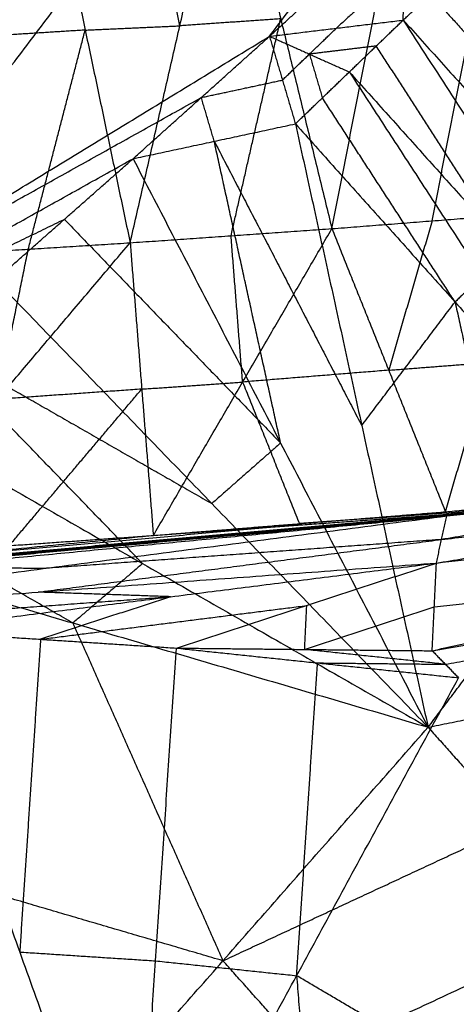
# Model space of a CAD drawing. Header units: millimetres. Extents: x -106 to 110, y -96 to 120.
# Tile 624 of 656: x 68.26 to 70.36, y -67.39 to -62.63. Entities that reach past the tile are written whole.
import ezdxf

# ---------------------------------------------------------------- set-up
doc = ezdxf.new("R2010")
doc.units = ezdxf.units.MM
doc.header["$MEASUREMENT"] = 0
doc.layers.add('Default', color=7, linetype='Continuous', true_color=0x000000)

msp = doc.modelspace()

# ---------------------------------------------------------------- linework, layer by layer
at = {"layer": 'Default'}
for points in [[(65.2238, -65.3034, 12.0172), (68.8575, -62.01, 12.0172), (72.4912, -58.7166, 12.0172)], [(69.462, -62.7151, 12.4242), (70.9766, -60.7159, 12.2207), (72.4912, -58.7166, 12.0172)], [(69.7635, -63.6444, 8.2961), (69.9668, -62.6087, 7.4002), (70.1701, -61.573, 6.5042)], [(70.1701, -61.573, 6.5042), (70.4508, -62.5709, 7.5803), (70.7315, -63.5688, 8.6564)], [(68.7892, -63.7126, 7.9468), (69.0291, -62.6646, 7.0604), (69.2691, -61.6166, 6.1741)], [(69.0291, -62.6646, 7.0604), (68.9206, -62.1508, 6.538), (68.812, -61.637, 6.0155)], [(69.2691, -61.6166, 6.1741), (69.5163, -62.6305, 7.2351), (69.7635, -63.6444, 8.2961)], [(67.8055, -63.7747, 7.6075), (68.0802, -62.7161, 6.7322), (68.3549, -61.6574, 5.857)], [(68.3549, -61.6574, 5.857), (68.5721, -62.685, 6.9019), (68.7892, -63.7126, 7.9468)], [(67.3429, -64.0092, 12.2207), (68.1002, -63.0096, 12.1189), (68.8575, -62.01, 12.0172)], [(69.462, -62.7151, 12.4242), (69.7888, -62.4165, 12.4242), (70.1155, -62.1178, 12.4242)], [(69.462, -62.7151, 12.4242), (69.7888, -62.4165, 12.4242), (70.1155, -62.1178, 12.4242)], [(70.108, -62.6367, 12.6176), (70.1118, -62.3773, 12.5209), (70.1155, -62.1178, 12.4242)], [(70.1118, -62.3773, 12.5209), (69.9484, -62.5266, 12.5209), (69.785, -62.6759, 12.5209)], [(70.108, -62.6367, 12.6176), (70.2391, -62.5124, 12.6162), (70.3701, -62.3882, 12.6148)], [(70.2391, -62.5124, 12.6162), (70.6047, -62.919, 12.8577), (70.9704, -63.3257, 13.0991)], [(70.2475, -63.6066, 8.4762), (70.3491, -63.0887, 8.0283), (70.4508, -62.5709, 7.5803)], [(69.5163, -62.6305, 7.2351), (69.2727, -62.6476, 7.1478), (69.0291, -62.6646, 7.0604)], [(69.2763, -63.6785, 8.1214), (69.3963, -63.1545, 7.6783), (69.5163, -62.6305, 7.2351)], [(69.462, -62.7151, 12.4242), (69.785, -62.6759, 12.5209), (70.108, -62.6367, 12.6176)], [(69.8476, -62.8872, 12.6225), (69.9778, -62.7619, 12.6201), (70.108, -62.6367, 12.6176)], [(70.108, -62.6367, 12.6176), (70.728, -63.5978, 13.104), (71.348, -64.559, 13.5903)], [(70.108, -62.6367, 12.6176), (70.8393, -63.4499, 13.1005), (71.5706, -64.2631, 13.5834)], [(68.5721, -62.685, 6.9019), (68.3261, -62.7005, 6.8171), (68.0802, -62.7161, 6.7322)], [(68.2974, -63.7436, 7.7771), (68.4347, -63.2143, 7.3395), (68.5721, -62.685, 6.9019)], [(68.5721, -62.685, 6.9019), (68.8006, -62.6748, 6.9811), (69.0291, -62.6646, 7.0604)], [(69.6548, -62.8011, 12.5234), (69.7199, -62.7385, 12.5221), (69.785, -62.6759, 12.5209)], [(65.2238, -65.3034, 12.0172), (67.3429, -64.0092, 12.2207), (69.462, -62.7151, 12.4242)], [(68.8033, -63.3065, 12.4242), (69.1327, -63.0108, 12.4242), (69.462, -62.7151, 12.4242)], [(68.8033, -63.3065, 12.4242), (69.1327, -63.0108, 12.4242), (69.462, -62.7151, 12.4242)], [(69.462, -62.7151, 12.4242), (69.5246, -62.9265, 12.5262), (69.5872, -63.138, 12.6281)], [(69.462, -62.7151, 12.4242), (69.6548, -62.8011, 12.5234), (69.8476, -62.8872, 12.6225)], [(69.9778, -62.7619, 12.6201), (69.8163, -62.7815, 12.5717), (69.6548, -62.8011, 12.5234)], [(70.5978, -63.7231, 13.1064), (70.2878, -63.2425, 12.8632), (69.9778, -62.7619, 12.6201)], [(69.5246, -62.9265, 12.5262), (69.5897, -62.8638, 12.5248), (69.6548, -62.8011, 12.5234)], [(69.6548, -62.8011, 12.5234), (69.6861, -62.9069, 12.5743), (69.7174, -63.0126, 12.6253)], [(69.5872, -63.138, 12.6281), (69.7174, -63.0126, 12.6253), (69.8476, -62.8872, 12.6225)], [(69.8476, -62.8872, 12.6225), (70.4885, -63.8734, 13.1123), (71.1293, -64.8597, 13.6021)], [(69.8476, -62.8872, 12.6225), (70.5978, -63.7231, 13.1064), (71.348, -64.559, 13.5903)], [(69.1327, -63.0108, 12.4242), (69.3286, -62.9687, 12.4752), (69.5246, -62.9265, 12.5262)], [(67.3429, -64.0092, 12.2207), (68.2378, -63.51, 12.3225), (69.1327, -63.0108, 12.4242)], [(69.1953, -63.2223, 12.5262), (69.164, -63.1165, 12.4752), (69.1327, -63.0108, 12.4242)], [(70.3583, -63.9988, 13.1151), (70.0379, -63.5057, 12.8702), (69.7174, -63.0126, 12.6253)], [(68.8033, -63.3065, 12.4242), (69.1953, -63.2223, 12.5262), (69.5872, -63.138, 12.6281)], [(69.5872, -63.138, 12.6281), (69.9076, -64.5957, 13.1425), (70.228, -66.0534, 13.6569)], [(69.5872, -63.138, 12.6281), (70.3583, -63.9988, 13.1151), (71.1293, -64.8597, 13.6021)], [(69.1953, -63.2223, 12.5262), (69.5514, -63.909, 12.8343), (69.9076, -64.5957, 13.1425)], [(69.5157, -64.68, 13.0406), (69.3555, -63.9511, 12.7834), (69.1953, -63.2223, 12.5262)], [(65.2238, -65.3034, 12.0172), (67.0135, -64.305, 12.2207), (68.8033, -63.3065, 12.4242)], [(68.1394, -63.8922, 12.4242), (68.4714, -63.5994, 12.4242), (68.8033, -63.3065, 12.4242)], [(68.1394, -63.8922, 12.4242), (68.4714, -63.5994, 12.4242), (68.8033, -63.3065, 12.4242)], [(68.8033, -63.3065, 12.4242), (69.5157, -64.68, 13.0406), (70.228, -66.0534, 13.6569)], [(67.0135, -64.305, 12.2207), (67.7425, -63.9522, 12.3225), (68.4714, -63.5994, 12.4242)], [(68.4714, -63.5994, 12.4242), (68.9935, -64.1397, 12.7324), (69.5157, -64.68, 13.0406)], [(69.7635, -63.6444, 8.2961), (70.2475, -63.6066, 8.4762), (70.7315, -63.5688, 8.6564)], [(70.3118, -65.0124, 11.1524), (70.5216, -64.2906, 9.9044), (70.7315, -63.5688, 8.6564)], [(68.7892, -63.7126, 7.9468), (69.2763, -63.6785, 8.1214), (69.7635, -63.6444, 8.2961)], [(68.9012, -65.1267, 10.6669), (69.3323, -64.3855, 9.4815), (69.7635, -63.6444, 8.2961)], [(69.7635, -63.6444, 8.2961), (70.0376, -64.3284, 9.7242), (70.3118, -65.0124, 11.1524)], [(70.2475, -63.6066, 8.4762), (70.1425, -63.9675, 9.1002), (70.0376, -64.3284, 9.7242)], [(69.3323, -64.3855, 9.4815), (69.3043, -64.032, 8.8015), (69.2763, -63.6785, 8.1214)], [(67.5091, -65.225, 10.1979), (68.1492, -64.4688, 9.0723), (68.7892, -63.7126, 7.9468)], [(67.8055, -63.7747, 7.6075), (68.2974, -63.7436, 7.7771), (68.7892, -63.7126, 7.9468)], [(68.1492, -64.4688, 9.0723), (68.2233, -64.1062, 8.4247), (68.2974, -63.7436, 7.7771)], [(68.7892, -63.7126, 7.9468), (68.8452, -64.4196, 9.3068), (68.9012, -65.1267, 10.6669)], [(70.4885, -63.8734, 13.1123), (70.4234, -63.9361, 13.1137), (70.3583, -63.9988, 13.1151)], [(68.1394, -63.8922, 12.4242), (69.1837, -64.9728, 13.0406), (70.228, -66.0534, 13.6569)], [(69.9076, -64.5957, 13.1425), (70.1329, -64.2973, 13.1288), (70.3583, -63.9988, 13.1151)], [(70.3583, -63.9988, 13.1151), (70.5185, -64.7277, 13.3723), (70.6787, -65.4565, 13.6295)], [(67.8049, -64.1821, 12.4242), (68.4943, -64.5774, 12.7324), (69.1837, -64.9728, 13.0406)], [(68.8492, -65.2627, 13.0406), (68.3271, -64.7224, 12.7324), (67.8049, -64.1821, 12.4242)], [(70.0376, -64.3284, 9.7242), (70.2796, -64.3095, 9.8143), (70.5216, -64.2906, 9.9044)], [(70.0376, -64.3284, 9.7242), (69.685, -64.357, 9.6029), (69.3323, -64.3855, 9.4815)], [(68.8452, -64.4196, 9.3068), (69.0888, -64.4026, 9.3942), (69.3323, -64.3855, 9.4815)], [(69.3323, -64.3855, 9.4815), (69.4694, -64.7276, 10.1956), (69.6065, -65.0696, 10.9097)], [(68.8452, -64.4196, 9.3068), (68.4972, -64.4442, 9.1896), (68.1492, -64.4688, 9.0723)], [(68.2052, -65.1758, 10.4324), (68.5252, -64.7977, 9.8696), (68.8452, -64.4196, 9.3068)], [(67.4704, -64.472, 12.4242), (68.8492, -65.2627, 13.0406), (70.228, -66.0534, 13.6569)], [(70.2682, -65.26, 11.3773), (72.3673, -64.9165, 12.0497), (74.4663, -64.5731, 12.7221)], [(70.3177, -65.0322, 11.201), (72.392, -64.8027, 11.9616), (74.4663, -64.5731, 12.7221)], [(70.3184, -65.0308, 11.199), (72.3941, -64.8011, 11.9597), (74.4698, -64.5714, 12.7205)], [(70.3184, -65.0308, 11.199), (72.3923, -64.802, 11.9606), (74.4663, -64.5731, 12.7221)], [(70.319, -65.0295, 11.197), (72.3961, -64.7996, 11.9579), (74.4732, -64.5698, 12.7188)], [(70.319, -65.0295, 11.197), (72.3944, -64.8005, 11.9587), (74.4698, -64.5714, 12.7205)], [(70.3197, -65.0282, 11.1949), (72.3982, -64.7982, 11.9561), (74.4766, -64.5681, 12.7172)], [(70.3197, -65.0282, 11.1949), (72.3965, -64.799, 11.9569), (74.4732, -64.5698, 12.7188)], [(70.3204, -65.0269, 11.1928), (72.3985, -64.7975, 11.955), (74.4766, -64.5681, 12.7172)], [(70.3204, -65.0269, 11.1928), (72.3487, -64.8029, 11.9322), (74.3769, -64.5788, 12.6716)], [(70.3218, -65.0244, 11.1887), (72.3494, -64.8016, 11.9301), (74.3769, -64.5788, 12.6716)], [(69.5157, -64.68, 13.0406), (69.3497, -64.8264, 13.0406), (69.1837, -64.9728, 13.0406)], [(68.5122, -65.5496, 13.0406), (67.8228, -65.1543, 12.7324), (67.1334, -64.759, 12.4242)], [(70.2478, -65.6838, 11.5089), (72.1806, -65.2506, 12.2265), (74.1134, -64.8174, 12.9441)], [(70.2682, -65.26, 11.3773), (72.1908, -65.0387, 12.1607), (74.1134, -64.8174, 12.9441)], [(72.392, -64.8027, 11.9616), (71.3425, -64.9744, 11.6254), (70.293, -65.1461, 11.2891)], [(72.3923, -64.802, 11.9606), (71.3552, -64.9168, 11.5803), (70.3181, -65.0315, 11.2)], [(70.3181, -65.0315, 11.2), (71.355, -64.9171, 11.5808), (72.392, -64.8027, 11.9616)], [(72.3944, -64.8005, 11.9587), (71.3566, -64.9153, 11.5784), (70.3187, -65.0302, 11.198)], [(70.3194, -65.0288, 11.1959), (71.3578, -64.9142, 11.5769), (72.3961, -64.7996, 11.9579)], [(72.3985, -64.7975, 11.955), (71.3593, -64.9125, 11.5745), (70.3201, -65.0275, 11.1939)], [(70.3211, -65.0256, 11.1908), (71.3349, -64.9143, 11.5615), (72.3487, -64.8029, 11.9322)], [(70.228, -66.0534, 13.6569), (70.6787, -65.4565, 13.6295), (71.1293, -64.8597, 13.6021)], [(70.3118, -65.0124, 11.1524), (71.021, -64.9447, 11.3997), (71.7303, -64.877, 11.6471)], [(70.3218, -65.0244, 11.1887), (71.026, -64.9507, 11.4179), (71.7303, -64.877, 11.6471)], [(70.293, -65.1461, 11.2891), (71.3301, -65.0313, 11.6694), (72.3673, -64.9165, 12.0497)], [(70.3168, -65.0184, 11.1705), (70.6714, -64.9846, 11.2942), (71.026, -64.9507, 11.4179)], [(65.6387, -65.4479, 9.6774), (67.9803, -65.2361, 10.433), (70.3218, -65.0244, 11.1887)], [(65.6387, -65.4509, 9.678), (67.9796, -65.2389, 10.4354), (70.3204, -65.0269, 11.1928)], [(65.6387, -65.4479, 9.6774), (67.9796, -65.2374, 10.4351), (70.3204, -65.0269, 11.1928)], [(65.6387, -65.4509, 9.678), (67.9792, -65.2395, 10.4365), (70.3197, -65.0282, 11.1949)], [(65.6387, -65.454, 9.6785), (67.9792, -65.2411, 10.4367), (70.3197, -65.0282, 11.1949)], [(65.6388, -65.4417, 9.6761), (67.9803, -65.2331, 10.4324), (70.3218, -65.0244, 11.1887)], [(67.9789, -65.2417, 10.4377), (69.1491, -65.1353, 10.8168), (70.3194, -65.0288, 11.1959)], [(67.9792, -65.2395, 10.4365), (69.1496, -65.1335, 10.8152), (70.3201, -65.0275, 11.1939)], [(67.9796, -65.2374, 10.4351), (69.1503, -65.1315, 10.8129), (70.3211, -65.0256, 11.1908)], [(68.9012, -65.1267, 10.6669), (69.6065, -65.0696, 10.9097), (70.3118, -65.0124, 11.1524)], [(68.9012, -65.1267, 10.6669), (69.6115, -65.0756, 10.9278), (70.3218, -65.0244, 11.1887)], [(70.3168, -65.0184, 11.1705), (69.9617, -65.044, 11.0401), (69.6065, -65.0696, 10.9097)], [(70.3118, -65.0124, 11.1524), (70.3168, -65.0184, 11.1705), (70.3218, -65.0244, 11.1887)], [(70.319, -65.0295, 11.197), (70.3194, -65.0288, 11.1959), (70.3197, -65.0282, 11.1949)], [(70.3197, -65.0282, 11.1949), (70.3201, -65.0275, 11.1939), (70.3204, -65.0269, 11.1928)], [(70.3204, -65.0269, 11.1928), (70.3211, -65.0256, 11.1908), (70.3218, -65.0244, 11.1887)], [(65.1884, -65.5283, 9.5123), (67.7531, -65.2803, 10.3566), (70.3177, -65.0322, 11.201)], [(65.6387, -65.454, 9.6785), (67.9789, -65.2417, 10.4377), (70.319, -65.0295, 11.197)], [(65.6388, -65.457, 9.6789), (67.9789, -65.2432, 10.438), (70.319, -65.0295, 11.197)], [(65.6388, -65.457, 9.6789), (67.9786, -65.2439, 10.439), (70.3184, -65.0308, 11.199)], [(65.6388, -65.457, 9.6789), (67.9783, -65.2446, 10.44), (70.3177, -65.0322, 11.201)], [(66.4221, -65.541, 9.943), (68.3699, -65.2866, 10.572), (70.3177, -65.0322, 11.201)], [(66.7964, -65.0459, 12.4242), (68.5122, -65.5496, 13.0406), (70.228, -66.0534, 13.6569)], [(69.6115, -65.0756, 10.9278), (68.4408, -65.1799, 10.5496), (67.27, -65.2842, 10.1715)], [(67.9783, -65.2446, 10.44), (69.1482, -65.1381, 10.82), (70.3181, -65.0315, 11.2)], [(67.9786, -65.2439, 10.439), (69.1487, -65.137, 10.8185), (70.3187, -65.0302, 11.198)], [(70.3181, -65.0315, 11.2), (69.1483, -65.1377, 10.8195), (67.9786, -65.2439, 10.439)], [(69.6065, -65.0696, 10.9097), (69.609, -65.0726, 10.9187), (69.6115, -65.0756, 10.9278)], [(70.2478, -65.6838, 11.5089), (72.0116, -65.3726, 12.2641), (73.7753, -65.0613, 13.0193)], [(70.2682, -65.26, 11.3773), (70.293, -65.1461, 11.2891), (70.3177, -65.0322, 11.201)], [(70.3177, -65.0322, 11.201), (70.3181, -65.0315, 11.2), (70.3184, -65.0308, 11.199)], [(70.3184, -65.0308, 11.199), (70.3187, -65.0302, 11.198), (70.319, -65.0295, 11.197)], [(65.6388, -65.4417, 9.6761), (67.27, -65.2842, 10.1715), (68.9012, -65.1267, 10.6669)], [(67.5091, -65.225, 10.1979), (68.2052, -65.1758, 10.4324), (68.9012, -65.1267, 10.6669)], [(68.3452, -65.4005, 10.6601), (69.3191, -65.2733, 10.9746), (70.293, -65.1461, 11.2891)], [(70.293, -65.1461, 11.2891), (69.3315, -65.2164, 10.9306), (68.3699, -65.2866, 10.572)], [(66.4221, -65.541, 9.943), (68.3452, -65.4005, 10.6601), (70.2682, -65.26, 11.3773)], [(67.7001, -65.5855, 10.4196), (68.9842, -65.4227, 10.8984), (70.2682, -65.26, 11.3773)], [(68.8492, -65.2627, 13.0406), (68.6807, -65.4062, 13.0406), (68.5122, -65.5496, 13.0406)], [(69.0126, -65.6709, 10.9432), (69.6404, -65.4654, 11.1602), (70.2682, -65.26, 11.3773)], [(70.2478, -65.6838, 11.5089), (70.258, -65.4719, 11.4431), (70.2682, -65.26, 11.3773)], [(70.258, -65.4719, 11.4431), (71.2193, -65.3613, 11.8348), (72.1806, -65.2506, 12.2265)], [(68.3699, -65.2866, 10.572), (68.0615, -65.2834, 10.4643), (67.7531, -65.2803, 10.3566)], [(68.9842, -65.4227, 10.8984), (68.6647, -65.4116, 10.7793), (68.3452, -65.4005, 10.6601)], [(67.0611, -65.5632, 10.1813), (68.0227, -65.493, 10.5399), (68.9842, -65.4227, 10.8984)], [(68.9842, -65.4227, 10.8984), (68.6703, -65.5254, 10.7899), (68.3564, -65.6282, 10.6814)], [(70.3115, -65.749, 11.518), (71.1934, -65.5934, 11.8956), (72.0752, -65.4378, 12.2732)], [(68.3564, -65.6282, 10.6814), (68.9984, -65.5468, 10.9208), (69.6404, -65.4654, 11.1602)], [(69.6404, -65.4654, 11.1602), (69.6353, -65.5714, 11.1932), (69.6302, -65.6773, 11.2261)], [(69.6302, -65.6773, 11.2261), (69.9441, -65.5746, 11.3346), (70.258, -65.4719, 11.4431)], [(68.5122, -65.5496, 13.0406), (68.8748, -66.3657, 13.3701), (69.2374, -67.1817, 13.6996)], [(67.7001, -65.5855, 10.4196), (68.2558, -67.1392, 10.2602), (68.8115, -68.6929, 10.1008)], [(67.7001, -65.5855, 10.4196), (68.3564, -65.6282, 10.6814), (69.0126, -65.6709, 10.9432)], [(68.3564, -65.6282, 10.6814), (68.3061, -66.3837, 10.4708), (68.2558, -67.1392, 10.2602)], [(68.8115, -68.6929, 10.1008), (68.912, -67.1819, 10.522), (69.0126, -65.6709, 10.9432)], [(69.0126, -65.6709, 10.9432), (69.6302, -65.6773, 11.2261), (70.2478, -65.6838, 11.5089)], [(69.0126, -65.6709, 10.9432), (69.6939, -65.7426, 11.2351), (70.3752, -65.8142, 11.527)], [(70.3115, -65.749, 11.518), (69.9709, -65.7132, 11.372), (69.6302, -65.6773, 11.2261)], [(70.2478, -65.6838, 11.5089), (70.3115, -65.749, 11.518), (70.3752, -65.8142, 11.527)], [(69.5933, -67.2536, 10.8139), (69.6436, -66.4981, 11.0245), (69.6939, -65.7426, 11.2351)], [(69.6939, -65.7426, 11.2351), (70.0027, -65.7458, 11.3766), (70.3115, -65.749, 11.518)], [(70.228, -66.0534, 13.6569), (71.0565, -65.8851, 13.725), (71.885, -65.7167, 13.7932)], [(68.8115, -68.6929, 10.1008), (69.5933, -67.2536, 10.8139), (70.3752, -65.8142, 11.527)], [(68.2468, -68.3099, 13.7424), (69.2374, -67.1817, 13.6996), (70.228, -66.0534, 13.6569)], [(70.228, -66.0534, 13.6569), (70.6487, -66.5249, 13.6994), (71.0694, -66.9964, 13.7419)], [(69.2374, -67.1817, 13.6996), (69.943, -66.8533, 13.6995), (70.6487, -66.5249, 13.6994)], [(69.2374, -67.1817, 13.6996), (68.3795, -66.9298, 13.3915), (67.5216, -66.6779, 13.0833)], [(68.2468, -68.3099, 13.7424), (69.6581, -67.6532, 13.7421), (71.0694, -66.9964, 13.7419)], [(69.1812, -69.4071, 13.676), (70.1253, -68.2017, 13.7089), (71.0694, -66.9964, 13.7419)], [(68.2558, -67.1392, 10.2602), (68.5839, -67.1606, 10.3911), (68.912, -67.1819, 10.522)], [(68.912, -67.1819, 10.522), (69.2527, -67.2178, 10.668), (69.5933, -67.2536, 10.8139)], [(69.6581, -67.6532, 13.7421), (69.4477, -67.4174, 13.7209), (69.2374, -67.1817, 13.6996)], [(70.1253, -68.2017, 13.7089), (70.6861, -67.6973, 13.7015), (71.2468, -67.1929, 13.6941)], [(69.5933, -67.2536, 10.8139), (69.6687, -68.2485, 10.6664), (69.7441, -69.2434, 10.5189)], [(70.526, -67.804, 11.232), (70.0596, -67.5288, 11.023), (69.5933, -67.2536, 10.8139)], [(69.1812, -69.4071, 13.676), (70.3027, -68.3983, 13.6612), (71.4243, -67.3895, 13.6464)], [(69.5755, -69.8623, 13.4621), (70.4999, -68.6259, 13.5543), (71.4243, -67.3895, 13.6464)]]:
    msp.add_open_spline(points, degree=2, dxfattribs=at)

doc.saveas('drawing.dxf')
